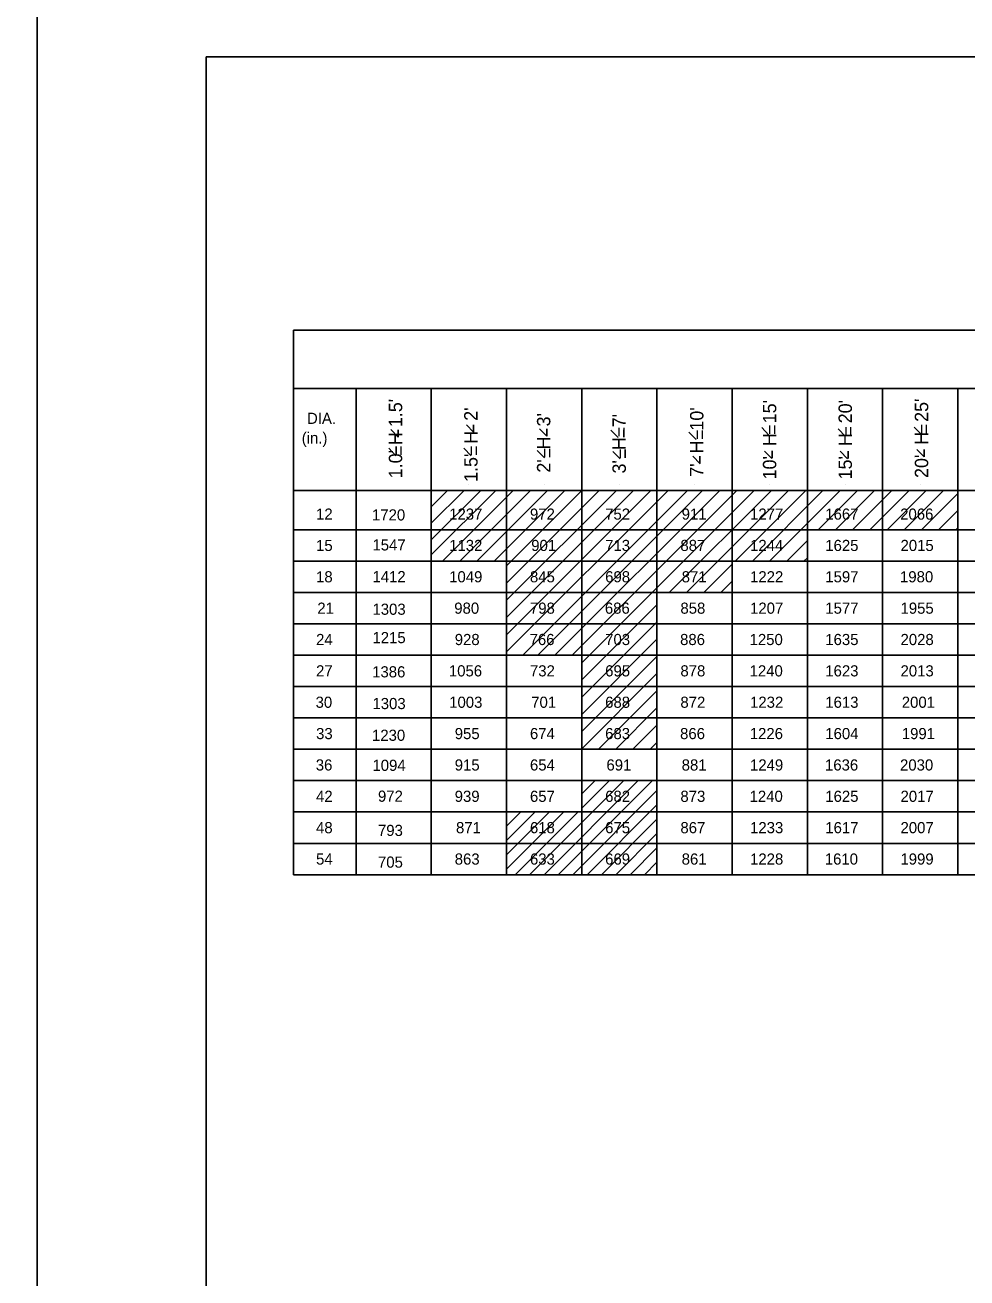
# Model space of a CAD drawing. Extents: x -22562 to -18409, y 3991 to 7171.
# Drawn here: x -20387.7 to -20164.6, y 5468.9 to 5765.9 of the extents above; entities that cross this region are included whole.
import ezdxf

# ---------------------------------------------------------------- set-up
doc = ezdxf.new("R2010")
doc.units = 0
for name, color, linetype in [('1', 7, 'Continuous'), ('2', 7, 'Continuous'), ('4', 7, 'Continuous'), ('PLT-BNDY', 7, 'Continuous')]:
    doc.layers.add(name, color=color, linetype=linetype)

msp = doc.modelspace()

# ---------------------------------------------------------------- linework, layer by layer
at = {"layer": '1'}
for p, q in [((-20299.32, 5668.19), (-20301.04, 5669.96)), ((-20299.32, 5668.19), (-20299.32, 5669.94)), ((-20281.45, 5669.36), (-20283.17, 5671.13)), ((-20281.45, 5669.36), (-20281.45, 5671.12)), ((-20264.15, 5668.39), (-20265.87, 5670.16)), ((-20264.15, 5668.39), (-20264.15, 5670.14)), ((-20247.21, 5668.1), (-20248.93, 5669.87)), ((-20245.9, 5668.17), (-20245.9, 5669.93)), ((-20211.49, 5668.67), (-20213.21, 5670.44)), ((-20193.39, 5668.35), (-20195.11, 5670.12)), ((-20175.4, 5668.79), (-20177.12, 5670.56)), ((-20316.73, 5667.37), (-20316.73, 5667.37)), ((-20228.72, 5667.6), (-20230.44, 5669.37)), ((-20299.85, 5663.79), (-20301.57, 5665.56)), ((-20282.04, 5663.79), (-20283.76, 5665.56)), ((-20264.65, 5663.25), (-20266.37, 5665.02)), ((-20246.76, 5663.03), (-20248.48, 5664.8)), ((-20210.83, 5663.09), (-20212.55, 5664.86)), ((-20210.72, 5663.21), (-20210.72, 5664.97)), ((-20192.87, 5663.06), (-20194.59, 5664.83)), ((-20192.77, 5663.1), (-20192.77, 5664.86)), ((-20174.74, 5663.5), (-20176.46, 5665.27)), ((-20174.71, 5663.51), (-20174.71, 5665.26)), ((-20227.83, 5661.88), (-20229.55, 5663.64)), ((-20227.84, 5661.92), (-20227.84, 5663.68)), ((-20309.3, 5659.25), (-20309.3, 5659.25)), ((-20316.73, 5655.53), (-20316.73, 5655.53)), ((-20291.48, 5651.7), (-20287.55, 5655.63)), ((-20291.48, 5640.26), (-20276.21, 5655.53)), ((-20291.48, 5643.81), (-20279.76, 5655.53)), ((-20291.48, 5647.77), (-20283.72, 5655.53)), ((-20288.83, 5638.8), (-20272.1, 5655.53)), ((-20284.76, 5638.8), (-20268.02, 5655.53)), ((-20282.57, 5656.99), (-20282.57, 5656.99)), ((-20282.57, 5656.99), (-20282.57, 5656.99)), ((-20280.68, 5638.8), (-20263.94, 5655.53)), ((-20276.6, 5638.8), (-20259.87, 5655.53)), ((-20273.66, 5637.66), (-20255.79, 5655.53)), ((-20273.66, 5633.58), (-20251.71, 5655.53)), ((-20273.66, 5629.5), (-20247.63, 5655.53)), ((-20273.66, 5625.42), (-20243.55, 5655.53)), ((-20273.66, 5621.35), (-20239.48, 5655.53)), ((-20273.66, 5617.27), (-20235.4, 5655.53)), ((-20269.81, 5616.49), (-20230.77, 5655.53)), ((-20266.28, 5616.49), (-20227.24, 5655.53)), ((-20264.75, 5656.99), (-20264.75, 5656.99)), ((-20264.75, 5656.99), (-20264.75, 5656.99)), ((-20262.2, 5616.49), (-20223.17, 5655.53)), ((-20258.12, 5616.49), (-20219.09, 5655.53)), ((-20255.84, 5614.7), (-20215.01, 5655.53)), ((-20246.93, 5656.99), (-20246.93, 5656.99)), ((-20246.93, 5656.99), (-20246.93, 5656.99)), ((-20235.1, 5631.36), (-20210.93, 5655.53)), ((-20231.02, 5631.36), (-20206.85, 5655.53)), ((-20229.11, 5656.99), (-20229.11, 5656.99)), ((-20219.51, 5638.8), (-20202.78, 5655.53)), ((-20215.43, 5638.8), (-20198.7, 5655.53)), ((-20211.36, 5638.8), (-20194.62, 5655.53)), ((-20211.29, 5656.99), (-20211.29, 5656.99)), ((-20211.29, 5656.99), (-20211.29, 5656.99)), ((-20199.85, 5646.23), (-20190.54, 5655.53)), ((-20195.77, 5646.23), (-20186.47, 5655.53)), ((-20193.48, 5656.99), (-20193.48, 5656.99)), ((-20191.69, 5646.23), (-20182.39, 5655.53)), ((-20187.61, 5646.23), (-20178.31, 5655.53)), ((-20183.53, 5646.23), (-20174.23, 5655.53)), ((-20179.46, 5646.23), (-20170.15, 5655.53)), ((-20175.66, 5656.99), (-20175.66, 5656.99)), ((-20166.75, 5656.72), (-20166.75, 5656.72)), ((-20175.38, 5646.23), (-20166.75, 5654.86)), ((-20171.3, 5646.23), (-20166.75, 5650.78)), ((-20202.39, 5646.23), (-20202.39, 5646.23)), ((-20167.22, 5646.23), (-20166.75, 5646.7)), ((-20166.75, 5646.23), (-20166.75, 5646.23)), ((-20207.28, 5638.8), (-20202.39, 5643.69)), ((-20316.73, 5642.51), (-20316.73, 5642.51)), ((-20246.93, 5642.51), (-20246.93, 5642.51)), ((-20193.48, 5642.51), (-20193.48, 5642.51)), ((-20175.66, 5642.51), (-20175.66, 5642.51)), ((-20309.3, 5638.8), (-20309.3, 5638.8)), ((-20273.66, 5638.8), (-20273.66, 5638.8)), ((-20226.95, 5631.36), (-20220.21, 5638.1)), ((-20220.21, 5638.8), (-20220.21, 5638.8)), ((-20203.2, 5638.8), (-20202.39, 5639.61)), ((-20202.39, 5638.8), (-20202.39, 5638.8)), ((-20316.73, 5635.08), (-20316.73, 5635.08)), ((-20246.93, 5635.08), (-20246.93, 5635.08)), ((-20193.48, 5635.08), (-20193.48, 5635.08)), ((-20175.66, 5635.08), (-20175.66, 5635.08)), ((-20238.02, 5631.36), (-20238.02, 5631.36)), ((-20222.87, 5631.36), (-20220.21, 5634.02)), ((-20220.21, 5631.36), (-20220.21, 5631.36)), ((-20255.84, 5610.62), (-20238.02, 5628.44)), ((-20316.73, 5627.65), (-20316.73, 5627.65)), ((-20246.93, 5627.65), (-20246.93, 5627.65)), ((-20193.48, 5627.65), (-20193.48, 5627.65)), ((-20175.66, 5627.65), (-20175.66, 5627.65)), ((-20255.84, 5606.54), (-20238.02, 5624.36)), ((-20316.73, 5620.21), (-20316.73, 5620.21)), ((-20255.84, 5602.47), (-20238.02, 5620.28)), ((-20246.93, 5620.21), (-20246.93, 5620.21)), ((-20193.48, 5620.21), (-20193.48, 5620.21)), ((-20175.66, 5620.21), (-20175.66, 5620.21)), ((-20273.66, 5616.49), (-20273.66, 5616.49)), ((-20255.84, 5616.49), (-20255.84, 5616.49)), ((-20255.84, 5598.39), (-20238.02, 5616.21)), ((-20316.73, 5612.78), (-20316.73, 5612.78)), ((-20255.84, 5594.31), (-20238.02, 5612.13)), ((-20246.93, 5612.78), (-20246.93, 5612.78)), ((-20193.48, 5612.78), (-20193.48, 5612.78)), ((-20175.66, 5612.78), (-20175.66, 5612.78)), ((-20251.88, 5594.19), (-20238.02, 5608.05)), ((-20316.73, 5605.34), (-20316.73, 5605.34)), ((-20246.93, 5605.34), (-20246.93, 5605.34)), ((-20193.48, 5605.34), (-20193.48, 5605.34)), ((-20175.66, 5605.34), (-20175.66, 5605.34)), ((-20247.8, 5594.19), (-20238.02, 5603.98)), ((-20243.73, 5594.19), (-20238.02, 5599.9)), ((-20316.73, 5597.91), (-20316.73, 5597.91)), ((-20246.93, 5597.91), (-20246.93, 5597.91)), ((-20239.65, 5594.19), (-20238.02, 5595.82)), ((-20193.48, 5597.91), (-20193.48, 5597.91)), ((-20175.66, 5597.91), (-20175.66, 5597.91)), ((-20255.84, 5594.19), (-20255.84, 5594.19)), ((-20238.02, 5594.19), (-20238.02, 5594.19)), ((-20316.73, 5590.47), (-20316.73, 5590.47)), ((-20246.93, 5590.47), (-20246.93, 5590.47)), ((-20193.48, 5590.47), (-20193.48, 5590.47)), ((-20175.66, 5590.47), (-20175.66, 5590.47)), ((-20268.18, 5564.46), (-20245.88, 5586.76)), ((-20264.78, 5564.46), (-20242.48, 5586.76)), ((-20261.39, 5564.46), (-20239.09, 5586.76)), ((-20255.84, 5586.76), (-20255.84, 5586.76)), ((-20255.84, 5583.59), (-20252.68, 5586.76)), ((-20255.84, 5580.2), (-20249.28, 5586.76)), ((-20238.02, 5586.76), (-20238.02, 5586.76)), ((-20257.99, 5564.46), (-20238.02, 5584.42)), ((-20316.73, 5583.04), (-20316.73, 5583.04)), ((-20254.59, 5564.46), (-20238.02, 5581.03)), ((-20246.93, 5583.04), (-20246.93, 5583.04)), ((-20193.48, 5583.04), (-20193.48, 5583.04)), ((-20175.66, 5583.04), (-20175.66, 5583.04)), ((-20273.66, 5579.33), (-20273.66, 5579.33)), ((-20273.66, 5575.97), (-20270.31, 5579.33)), ((-20273.66, 5572.57), (-20266.91, 5579.33)), ((-20273.66, 5569.17), (-20263.51, 5579.33)), ((-20273.66, 5565.78), (-20260.11, 5579.33)), ((-20271.58, 5564.46), (-20256.71, 5579.33)), ((-20255.84, 5579.33), (-20255.84, 5579.33)), ((-20316.73, 5575.61), (-20316.73, 5575.61)), ((-20251.19, 5564.46), (-20238.02, 5577.63)), ((-20246.93, 5575.61), (-20246.93, 5575.61)), ((-20193.48, 5575.61), (-20193.48, 5575.61)), ((-20175.66, 5575.61), (-20175.66, 5575.61)), ((-20247.79, 5564.46), (-20238.02, 5574.23)), ((-20244.39, 5564.46), (-20238.02, 5570.83)), ((-20316.73, 5568.17), (-20316.73, 5568.17)), ((-20246.93, 5568.17), (-20246.93, 5568.17)), ((-20241, 5564.46), (-20238.02, 5567.43)), ((-20193.48, 5568.17), (-20193.48, 5568.17)), ((-20175.66, 5568.17), (-20175.66, 5568.17)), ((-20273.66, 5564.46), (-20273.66, 5564.46)), ((-20238.02, 5564.46), (-20238.02, 5564.46))]:
    msp.add_line(p, q, dxfattribs=at)
msp.add_lwpolyline([(-20291.48, 5655.5), (-20291.48, 5638.8), (-20273.66, 5638.8), (-20273.66, 5616.49), (-20255.84, 5616.49), (-20255.84, 5594.19), (-20238.02, 5594.19), (-20238.02, 5631.36), (-20220.21, 5631.36), (-20220.21, 5638.8), (-20202.39, 5638.8), (-20202.39, 5646.23), (-20166.75, 5646.23), (-20166.75, 5655.5)], close=True, dxfattribs=at)
msp.add_lwpolyline([(-20255.84, 5586.76), (-20238.02, 5586.76), (-20238.02, 5564.46), (-20273.66, 5564.46), (-20273.66, 5579.33), (-20255.84, 5579.33), (-20255.84, 5586.76)], dxfattribs=at)
at = {"layer": '2'}
for p, q in [((-20344.85, 5194.37), (-20344.85, 5758.37)), ((-20344.85, 5758.37), (-19558.85, 5758.37)), ((-20324.16, 5693.55), (-20324.16, 5564.46)), ((-20324.16, 5693.55), (-19722.22, 5693.55)), ((-20024.21, 5679.72), (-20324.16, 5679.72)), ((-20309.3, 5679.72), (-20309.3, 5564.46)), ((-20291.48, 5679.72), (-20291.48, 5564.46)), ((-20273.66, 5679.72), (-20273.66, 5564.46)), ((-20255.84, 5679.72), (-20255.84, 5564.46)), ((-20238.02, 5679.72), (-20238.02, 5564.46)), ((-20220.21, 5679.72), (-20220.21, 5564.46)), ((-20202.39, 5679.72), (-20202.39, 5564.46)), ((-20184.57, 5679.72), (-20184.57, 5564.46)), ((-20166.75, 5679.72), (-20166.75, 5564.46)), ((-20324.16, 5655.53), (-20024.3, 5655.53)), ((-20324.16, 5646.23), (-20024.21, 5646.23)), ((-20324.16, 5638.8), (-20024.21, 5638.8)), ((-20324.16, 5631.36), (-20024.21, 5631.36)), ((-20324.16, 5623.93), (-20024.21, 5623.93)), ((-20324.16, 5616.49), (-20024.21, 5616.49)), ((-20324.16, 5609.06), (-20024.21, 5609.06)), ((-20324.16, 5601.63), (-20024.21, 5601.63)), ((-20324.16, 5594.19), (-20024.21, 5594.19)), ((-20324.16, 5586.76), (-20024.21, 5586.76)), ((-20324.16, 5579.33), (-20024.21, 5579.33)), ((-20324.16, 5571.89), (-20024.21, 5571.89)), ((-20324.16, 5564.46), (-19722.22, 5564.46))]:
    msp.add_line(p, q, dxfattribs=at)
at = {"layer": 'PLT-BNDY'}
for points in [[(-21225.85, 5773.37), (-20384.85, 5773.37), (-20384.85, 5179.37), (-21225.85, 5179.37)], [(-20384.85, 5773.37), (-19543.85, 5773.37), (-19543.85, 5179.37), (-20384.85, 5179.37)]]:
    msp.add_lwpolyline(points, close=True, dxfattribs=at)

# ---------------------------------------------------------------- texts
at = {"layer": '1'}
for s, p in [('DIA.', (-20320.92, 5671.32)), ('(in.)', (-20322.17, 5666.67)), ('12', (-20318.78, 5648.62)), ('1720', (-20305.53, 5648.43)), ('1237', (-20287.24, 5648.62)), ('972', (-20268.11, 5648.62)), ('752', (-20250.29, 5648.62)), ('911', (-20232.17, 5648.62)), ('1277', (-20215.97, 5648.62)), ('1667', (-20198.15, 5648.62)), ('2066', (-20180.41, 5648.62)), ('15', (-20318.78, 5641.19)), ('1547', (-20305.42, 5641.31)), ('1132', (-20287.24, 5641.19)), ('901', (-20267.81, 5641.19)), ('713', (-20250.29, 5641.19)), ('887', (-20232.47, 5641.19)), ('1244', (-20215.97, 5641.19)), ('1625', (-20198.15, 5641.19)), ('2015', (-20180.33, 5641.19)), ('18', (-20318.78, 5633.76)), ('1412', (-20305.42, 5633.79)), ('1049', (-20287.25, 5633.76)), ('845', (-20268.11, 5633.76)), ('698', (-20250.29, 5633.76)), ('871', (-20232.17, 5633.76)), ('1222', (-20215.97, 5633.76)), ('1597', (-20198.15, 5633.76)), ('1980', (-20180.45, 5633.76)), ('21', (-20318.48, 5626.32)), ('1303', (-20305.42, 5626.07)), ('980', (-20286.04, 5626.32)), ('798', (-20268.11, 5626.32)), ('686', (-20250.36, 5626.32)), ('858', (-20232.47, 5626.32)), ('1207', (-20215.97, 5626.32)), ('1577', (-20198.15, 5626.32)), ('1955', (-20180.33, 5626.32)), ('24', (-20318.78, 5618.89)), ('1215', (-20305.42, 5619.34)), ('928', (-20285.93, 5618.89)), ('766', (-20268.19, 5618.89)), ('703', (-20250.29, 5618.89)), ('886', (-20232.55, 5618.89)), ('1250', (-20216.08, 5618.89)), ('1635', (-20198.15, 5618.89)), ('2028', (-20180.33, 5618.89)), ('27', (-20318.78, 5611.46)), ('1386', (-20305.49, 5611.23)), ('1056', (-20287.31, 5611.46)), ('732', (-20268.11, 5611.46)), ('695', (-20250.29, 5611.46)), ('878', (-20232.47, 5611.46)), ('1240', (-20216.08, 5611.46)), ('1623', (-20198.15, 5611.46)), ('2013', (-20180.33, 5611.46)), ('30', (-20318.89, 5604.02)), ('1303', (-20305.42, 5603.71)), ('1003', (-20287.24, 5604.02)), ('701', (-20267.81, 5604.02)), ('688', (-20250.29, 5604.02)), ('872', (-20232.47, 5604.02)), ('1232', (-20215.97, 5604.02)), ('1613', (-20198.15, 5604.02)), ('2001', (-20180.03, 5604.02)), ('33', (-20318.78, 5596.59)), ('1230', (-20305.53, 5596.19)), ('955', (-20285.93, 5596.59)), ('674', (-20268.11, 5596.59)), ('683', (-20250.29, 5596.59)), ('866', (-20232.55, 5596.59)), ('1226', (-20216.04, 5596.59)), ('1604', (-20198.15, 5596.59)), ('1991', (-20180.03, 5596.59)), ('36', (-20318.85, 5589.15)), ('1094', (-20305.42, 5589.07)), ('915', (-20285.93, 5589.15)), ('654', (-20268.11, 5589.15)), ('691', (-20249.99, 5589.15)), ('881', (-20232.17, 5589.15)), ('1249', (-20215.98, 5589.15)), ('1636', (-20198.22, 5589.15)), ('2030', (-20180.45, 5589.15)), ('42', (-20318.78, 5581.72)), ('972', (-20304.11, 5581.75)), ('939', (-20285.94, 5581.72)), ('657', (-20268.11, 5581.72)), ('682', (-20250.29, 5581.72)), ('873', (-20232.47, 5581.72)), ('1240', (-20216.08, 5581.72)), ('1625', (-20198.15, 5581.72)), ('2017', (-20180.33, 5581.72)), ('48', (-20318.78, 5574.29)), ('793', (-20304.11, 5573.64)), ('871', (-20285.63, 5574.29)), ('618', (-20268.11, 5574.29)), ('675', (-20250.29, 5574.29)), ('867', (-20232.47, 5574.29)), ('1233', (-20215.97, 5574.29)), ('1617', (-20198.15, 5574.29)), ('2007', (-20180.33, 5574.29)), ('54', (-20318.78, 5566.85)), ('705', (-20304.11, 5566.12)), ('863', (-20285.93, 5566.85)), ('633', (-20268.11, 5566.85)), ('669', (-20250.3, 5566.85)), ('861', (-20232.17, 5566.85)), ('1228', (-20215.97, 5566.85)), ('1610', (-20198.27, 5566.85)), ('1999', (-20180.35, 5566.85))]:
    msp.add_text(s, height=2.643, dxfattribs=at).set_placement(p)
for p in [(-20244.91, 5668.17), (-20226.35, 5667.53), (-20209.23, 5668.71), (-20191.17, 5668.31), (-20173.25, 5668.86), (-20297.71, 5663.76), (-20279.89, 5663.76), (-20262.51, 5663.22), (-20244.62, 5663)]:
    msp.add_text('=', height=3.17, rotation=90, dxfattribs=at).set_placement(p)
at = {"layer": '4'}
for s, height, p in [("1.0' H 1.5'", 3.1717, (-20298.38, 5658.43)), ("10'  H  15'", 3.1717, (-20209.76, 5658.16)), ("15'  H  20'", 3.1717, (-20191.84, 5658.16)), ("20'  H  25'", 3.1717, (-20173.77, 5658.5)), ("1.5'  H  2'", 3.1717, (-20280.52, 5657.57)), ("2'  H  3'", 3.172, (-20263.28, 5659.77)), ("3'  H  7'", 3.172, (-20245.4, 5659.56)), ("7'  H  10'", 3.172, (-20227.02, 5658.78))]:
    msp.add_text(s, height=height, rotation=90, dxfattribs=at).set_placement(p)

doc.saveas('drawing.dxf')
